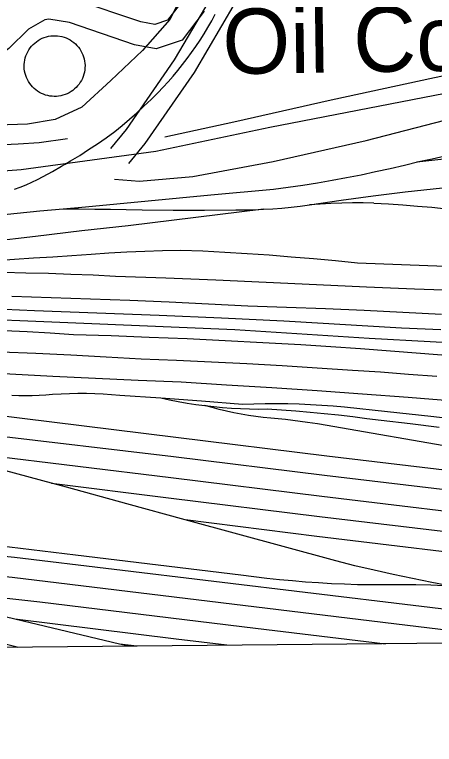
# Model space of a CAD drawing. Extents: x 3625074 to 3663148, y 511451 to 537151.
# Drawn here: x 3641606 to 3642141, y 516860 to 517789 of the extents above; entities that cross this region are included whole.
import ezdxf

# ---------------------------------------------------------------- set-up
doc = ezdxf.new("R2010")
doc.units = 0
for name, color, linetype in [('V-BLDG-IDEN', 7, 'Continuous'), ('V-DOMW-TANK', 7, 'Continuous'), ('V-GRID-FRAM', 7, 'Continuous'), ('V-RAIL-TRAK', 7, 'Continuous'), ('V-ROAD-CNTR', 7, 'Continuous'), ('V-SITE-OTLN', 7, 'Continuous'), ('V-TOPO-SHOR', 7, 'Continuous')]:
    doc.layers.add(name, color=color, linetype=linetype)

msp = doc.modelspace()

# ---------------------------------------------------------------- linework, layer by layer
at = {"layer": 'V-DOMW-TANK'}
msp.add_lwpolyline([(3641666.79, 517761.28), (3641669.49, 517760.5), (3641672.13, 517759.52), (3641674.7, 517758.36), (3641677.17, 517757.01), (3641679.53, 517755.49), (3641681.78, 517753.8), (3641683.9, 517751.95), (3641685.88, 517749.96), (3641687.71, 517747.82), (3641689.38, 517745.55), (3641690.89, 517743.17), (3641692.21, 517740.69), (3641693.35, 517738.12), (3641694.3, 517735.47), (3641695.06, 517732.76), (3641695.61, 517730.01), (3641695.97, 517727.22), (3641696.12, 517724.41), (3641696.06, 517721.59), (3641695.81, 517718.79), (3641695.34, 517716.02), (3641694.69, 517713.28), (3641693.82, 517710.6), (3641692.78, 517707.99), (3641691.54, 517705.47), (3641690.12, 517703.04), (3641688.53, 517700.72), (3641686.77, 517698.52), (3641684.86, 517696.45), (3641682.81, 517694.53), (3641680.62, 517692.76), (3641678.31, 517691.16), (3641675.88, 517689.73), (3641673.37, 517688.48), (3641670.76, 517687.42), (3641668.08, 517686.54), (3641665.35, 517685.87), (3641662.58, 517685.39), (3641659.78, 517685.12), (3641656.97, 517685.05), (3641654.16, 517685.19), (3641651.37, 517685.53), (3641648.61, 517686.07), (3641645.89, 517686.81), (3641643.24, 517687.75), (3641640.66, 517688.88), (3641638.17, 517690.19), (3641635.76, 517691.68), (3641633.47, 517693.35), (3641631.3, 517695.18), (3641629.27, 517697.17), (3641627.4, 517699.3), (3641625.69, 517701.56), (3641624.14, 517703.94), (3641622.78, 517706.43), (3641621.6, 517709.01), (3641620.62, 517711.67), (3641619.83, 517714.4), (3641619.25, 517717.17), (3641618.87, 517719.99), (3641618.7, 517722.82), (3641618.73, 517725.66), (3641618.98, 517728.48), (3641619.43, 517731.28), (3641620.09, 517734.04), (3641620.94, 517736.75), (3641622, 517739.38), (3641623.24, 517741.93), (3641624.67, 517744.39), (3641626.27, 517746.73), (3641628.04, 517748.94), (3641629.97, 517751.02), (3641632.05, 517752.96), (3641634.26, 517754.73), (3641636.6, 517756.34), (3641639.05, 517757.77), (3641641.6, 517759.02), (3641644.23, 517760.08), (3641646.93, 517760.94), (3641649.69, 517761.6), (3641652.49, 517762.06), (3641655.32, 517762.31), (3641658.16, 517762.35), (3641660.99, 517762.19)], close=True, dxfattribs=at)
at = {"layer": 'V-GRID-FRAM'}
msp.add_lwpolyline([(3629129.44, 535042.13), (3660791.61, 535359.9), (3660982.02, 517177.98), (3629303.98, 516860.05), (3629129.44, 535042.13)], dxfattribs=at)
at = {"layer": 'V-RAIL-TRAK'}
msp.add_line((3641762.22, 516985.08), (3641740.17, 516987.71), dxfattribs=at)
for points in [[(3641670.83, 517598.78), (3641677.86, 517602.94), (3641689.34, 517610.02), (3641700.69, 517617.3), (3641711.9, 517624.78), (3641722.98, 517632.47), (3641733.92, 517640.35), (3641743.47, 517648.16), (3641752.87, 517656.15), (3641762.12, 517664.31), (3641771.22, 517672.65), (3641780.16, 517681.15), (3641788.94, 517689.82), (3641795.56, 517696.7), (3641802.02, 517703.73), (3641808.32, 517710.9), (3641814.47, 517718.22), (3641820.44, 517725.66), (3641826.25, 517733.24), (3641831.88, 517740.95), (3641837.35, 517748.78), (3641842.63, 517756.73), (3641847.74, 517764.8), (3641852.66, 517772.98), (3641857.4, 517781.27), (3641861.96, 517789.66)], [(3641668.44, 517541.99), (3641696.6, 517544.62), (3641776.42, 517552.32), (3641856.28, 517559.75), (3641936.15, 517566.92), (3641954.82, 517569.47), (3641973.45, 517572.23), (3641992.06, 517575.21), (3642010.63, 517578.4), (3642029.16, 517581.8), (3642047.65, 517585.42), (3642066.1, 517589.26), (3642084.5, 517593.31), (3642102.85, 517597.57), (3642121.16, 517602.04), (3642137.93, 517605.57), (3642154.65, 517609.3)], [(3642153.06, 517605.12), (3642118.69, 517601.44)], [(3641606.23, 517566.8), (3641613.7, 517569.63), (3641621.08, 517572.66), (3641628.38, 517575.89), (3641635.59, 517579.33), (3641642.7, 517582.96), (3641654.54, 517589.41), (3641666.26, 517596.07), (3641670.83, 517598.78)], [(3641981.88, 517547.11), (3642022.4, 517552.9), (3642062.95, 517558.41), (3642103.55, 517563.65), (3642174.94, 517571.26)], [(3641668.44, 517541.99), (3641688.48, 517541.76), (3641708.52, 517541.54), (3641728.58, 517541.3), (3641748.63, 517541.07), (3641768.69, 517540.82), (3641808.46, 517540.42), (3641848.24, 517540.36), (3641888.01, 517540.65), (3641899.79, 517540.64), (3641911.56, 517540.86), (3641923.32, 517541.32), (3641935.07, 517542.02), (3641946.81, 517542.94), (3641958.52, 517544.1), (3641970.21, 517545.49), (3641981.88, 517547.11)], [(3642064.01, 517549.21), (3642050.31, 517549.47), (3642036.61, 517549.48), (3642022.91, 517549.24), (3642009.22, 517548.77), (3641995.54, 517548.06), (3641981.88, 517547.11)], [(3642064.01, 517549.21), (3642082.45, 517548.19), (3642100.88, 517546.96), (3642119.3, 517545.52), (3642137.69, 517543.87), (3642156.07, 517542.02)], [(3641058.91, 517485.71), (3641084.81, 517487.05), (3641110.71, 517488.59), (3641136.6, 517490.34), (3641162.47, 517492.31), (3641188.32, 517494.48), (3641214.15, 517496.86), (3641522.38, 517527.49), (3641580.43, 517533.48), (3641638.5, 517539.19), (3641668.44, 517541.99)], [(3641923.32, 517541.32), (3641750.9, 517520.38), (3641692.05, 517513.77), (3641633.23, 517506.88), (3641574.44, 517499.72), (3641548.39, 517496.78), (3641522.33, 517494.05), (3641496.23, 517491.53), (3641470.12, 517489.23), (3641444, 517487.15), (3641417.85, 517485.28), (3641391.69, 517483.63), (3641373.82, 517481.97), (3641355.94, 517480.5), (3641338.04, 517479.23), (3641320.13, 517478.16), (3641302.22, 517477.28)], [(3641581.98, 517476.05), (3641606.35, 517477.71), (3641630.74, 517479.35), (3641655.13, 517480.98), (3641679.53, 517482.6), (3641703.92, 517484.21), (3641726.64, 517485.83), (3641749.39, 517487.16), (3641772.14, 517488.21), (3641794.91, 517488.98), (3641817.68, 517489.47), (3641845.92, 517488.25), (3641874.14, 517486.79), (3641902.35, 517485.1), (3641930.55, 517483.17), (3641958.73, 517481.01), (3641986.89, 517478.61), (3642015.03, 517475.99), (3642043.15, 517473.12), (3642099.21, 517471.18), (3642155.25, 517468.97)], [(3641592.48, 517461.24), (3641620.98, 517460.66), (3641649.46, 517459.88), (3641677.94, 517458.89), (3641706.42, 517457.71), (3641734.89, 517456.32), (3641798.86, 517453.99), (3641862.83, 517451.44), (3641926.78, 517448.67), (3641990.73, 517445.68), (3642054.67, 517442.47), (3642115.61, 517440.26), (3642176.55, 517437.79)], [(3640772.21, 517450.57), (3640905.46, 517445), (3641038.71, 517439.69), (3641171.98, 517434.64), (3641248.57, 517430.42), (3641325.18, 517426.42), (3641401.79, 517422.64), (3641478.42, 517419.07), (3641555.06, 517415.72), (3641631.7, 517412.59), (3641711.12, 517409.73), (3641790.52, 517406.57), (3641869.91, 517403.11), (3641949.29, 517399.35), (3641999.19, 517396.23), (3642049.1, 517393.31), (3642099.02, 517390.61), (3642148.96, 517388.12)], [(3642150.13, 517407.45), (3642100.81, 517410.06), (3642051.48, 517412.41), (3642002.15, 517414.51), (3641952.79, 517416.36), (3641903.43, 517417.96), (3641853.41, 517420.57), (3641803.38, 517422.96), (3641753.33, 517425.14), (3641703.28, 517427.09), (3641653.22, 517428.82), (3641603.16, 517430.33)], [(3642161.04, 517354.72), (3642123.04, 517357.92), (3642085.02, 517360.92), (3642046.99, 517363.72), (3642008.94, 517366.32), (3641970.89, 517368.71), (3641922.65, 517371.46), (3641874.41, 517373.97), (3641826.15, 517376.25), (3641777.89, 517378.3), (3641729.61, 517380.12), (3641681.33, 517381.71), (3641651.97, 517383.58), (3641622.61, 517385.23), (3641593.23, 517386.66)], [(3642165.06, 517297.24), (3642107.33, 517301.73), (3642049.58, 517306.02), (3641991.82, 517310.09), (3641934.05, 517313.96), (3641876.25, 517317.62), (3641818.45, 517321.08), (3641763.95, 517323.28), (3641709.46, 517325.74), (3641654.98, 517328.47), (3641600.51, 517331.45), (3641546.06, 517334.69), (3641455.38, 517338.85), (3641364.69, 517342.72), (3641273.98, 517346.27), (3641239.22, 517347.6), (3641204.46, 517349.2), (3641169.73, 517351.06), (3640988.98, 517357.66), (3640945.75, 517359.3), (3640902.52, 517361.14), (3640859.3, 517363.17)], [(3642143.88, 517328.32), (3642108.16, 517331.18), (3642072.42, 517333.79), (3642036.65, 517336.15), (3641991.85, 517339.15), (3641947.02, 517341.91), (3641902.19, 517344.44), (3641857.34, 517346.73), (3641812.48, 517348.78), (3641767.61, 517350.59), (3641722.93, 517353.13), (3641678.25, 517355.46), (3641633.55, 517357.6), (3641588.85, 517359.53)], [(3641603.01, 517304.57), (3641611.67, 517304.29), (3641620.33, 517304.2), (3641628.99, 517304.33), (3641637.64, 517304.65), (3641646.29, 517305.17), (3641654.92, 517305.9), (3641665.63, 517306.56), (3641676.35, 517306.99), (3641687.08, 517307.18), (3641697.81, 517307.14), (3641708.54, 517306.85), (3641719.25, 517306.33), (3641729.96, 517305.57), (3641740.64, 517304.58), (3641792.63, 517301.09), (3641844.59, 517297.34), (3641896.54, 517293.34), (3641910.96, 517293.83), (3641925.39, 517294.1), (3641939.83, 517294.14), (3641954.26, 517293.95), (3641968.68, 517293.54), (3641983.1, 517292.91), (3641997.51, 517292.05), (3642011.9, 517290.97), (3642026.28, 517289.67), (3642081.4, 517283.88), (3642136.5, 517277.89), (3642191.57, 517271.71)], [(3641792.63, 517301.09), (3641803.76, 517298.71), (3641814.93, 517296.55), (3641826.14, 517294.61), (3641837.39, 517292.89), (3641848.67, 517291.39), (3641859.98, 517290.11), (3641871.31, 517289.06), (3641882.66, 517288.22), (3641894.03, 517287.61), (3641905.4, 517287.22), (3641916.78, 517287.05), (3641928.16, 517287.11), (3641946.34, 517286.01), (3641964.5, 517284.72), (3641982.65, 517283.22), (3642000.78, 517281.51), (3642018.89, 517279.61), (3642036.98, 517277.5), (3642055.05, 517275.19), (3642073.08, 517272.67), (3642109.95, 517268.48), (3642146.8, 517264.15)], [(3641992.19, 517268.22), (3641979.41, 517269.89), (3641951.43, 517273.84), (3641941.95, 517274.44), (3641932.48, 517275.25), (3641923.04, 517276.25), (3641913.62, 517277.45), (3641904.22, 517278.85), (3641894.86, 517280.45), (3641885.54, 517282.25), (3641876.25, 517284.24), (3641867.01, 517286.43), (3641857.82, 517288.82), (3641848.67, 517291.39)], [(3641574.48, 517280.36), (3641811.92, 517251.21), (3642003.83, 517227.57), (3642264.59, 517196.46), (3642547.94, 517162.59), (3642804.77, 517131.87), (3643027.14, 517105.09), (3643139.5, 517092.1)], [(3643486.11, 517080.43), (3643458.5, 517082.51), (3643430.92, 517084.81), (3643403.35, 517087.33), (3643375.81, 517090.07), (3643348.29, 517093.03), (3643320.79, 517096.22), (3643293.32, 517099.62), (3643265.87, 517103.24), (3643238.46, 517107.08), (3643211.08, 517111.14), (3643116.96, 517121.78), (3643022.86, 517132.65), (3642928.8, 517143.76), (3642834.76, 517155.1), (3642740.75, 517166.68), (3642646.77, 517178.49), (3642492.1, 517197.08), (3642337.46, 517215.88), (3642182.84, 517234.9), (3641992.19, 517268.22)], [(3641491.12, 517264.34), (3641571.06, 517254.49), (3641808.89, 517226.53), (3642000.84, 517202.89), (3642261.64, 517171.78), (3642544.98, 517137.91), (3642762.59, 517111.08)], [(3641751.88, 516984.98), (3641740.17, 516987.71), (3641606.98, 517019.43), (3641509, 517042.76), (3641405.25, 517067.45), (3641276.26, 517097.98), (3641127.25, 517133.24), (3641079.62, 517144.51), (3640822.35, 517209.54), (3640634.19, 517257.09)], [(3642162.26, 517061.68), (3642137.66, 517066.35), (3642113.1, 517071.28), (3642088.6, 517076.47), (3642064.15, 517081.91), (3642039.76, 517087.61), (3642015.43, 517093.56), (3641823.57, 517145.98), (3641749.48, 517166.22), (3641672.36, 517187.36), (3641653.34, 517192.52), (3641595.19, 517208.29), (3641569.06, 517215.3), (3641518.22, 517228.94)], [(3641568.15, 517228.8), (3641805.58, 517199.66), (3641997.58, 517176.01), (3642258.43, 517144.89), (3642541.77, 517111.02), (3642798.58, 517080.3), (3642840.58, 517075.24)], [(3641894.54, 517075.61), (3641683.99, 517100.88), (3641473.48, 517126.35), (3641262.98, 517152.02), (3641155.44, 517164.55), (3641047.94, 517177.42), (3640940.48, 517190.62)], [(3641653.34, 517192.52), (3641802.42, 517173.95), (3641994.46, 517150.3), (3642255.36, 517119.17), (3642538.69, 517085.3), (3642661.89, 517070.57)], [(3642477.35, 517066.54), (3642252.29, 517093.44), (3641991.34, 517124.58), (3641823.57, 517145.98)], [(3642281.64, 516990.3), (3641603.42, 517072.39), (3641549.01, 517078.22), (3641494.74, 517084.28), (3641440.5, 517090.59), (3641386.3, 517097.13), (3641332.12, 517103.92), (3641247.08, 517116.88)], [(3642367.64, 517006.54), (3641606.32, 517097.86), (3641564.52, 517102.33)], [(3641611.01, 516983.57), (3641609.71, 516983.9), (3641460.62, 517021.66), (3641311.62, 517059.71), (3641167.56, 517096.82)], [(3642162.26, 517061.68), (3642136.25, 517062.67), (3642117.08, 517063.11), (3642097.9, 517063.31), (3642078.72, 517063.29), (3642059.54, 517063.04), (3642042.99, 517063.39), (3642026.44, 517063.94), (3642009.9, 517064.69), (3641993.37, 517065.64), (3641976.85, 517066.8), (3641960.35, 517068.16), (3641943.86, 517069.72), (3641927.4, 517071.48), (3641910.95, 517073.45), (3641894.54, 517075.61)], [(3641405.25, 517067.45), (3641638.72, 517041.47), (3641913.06, 517008.14), (3642078.77, 516988.26)], [(3641876.87, 516986.23), (3641812.34, 516994.14), (3641709.65, 517006.76), (3641606.98, 517019.43)]]:
    msp.add_lwpolyline(points, dxfattribs=at)
at = {"layer": 'V-ROAD-CNTR'}
for points in [[(3642412.05, 519156.04), (3642333.61, 519082.54), (3642253.21, 518987.21), (3642186.11, 518829.42), (3642118.64, 518553.97), (3642034.44, 518266.36), (3641965.14, 518065.53), (3641899.72, 517908.38), (3641860.48, 517818.22), (3641809.79, 517731.77), (3641748.41, 517643), (3641728.39, 517618.69)], [(3642431.46, 519133.12), (3642355.41, 519061.85), (3642279.06, 518971.32), (3642214.67, 518819.91), (3642147.62, 518546.18), (3642063.03, 518257.25), (3641993.19, 518054.86), (3641927.33, 517896.63), (3641887.27, 517804.59), (3641835.11, 517715.63), (3641772.37, 517624.91), (3641751.55, 517599.62)], [(3641822, 517809.46), (3641801.34, 517782), (3641784.82, 517776.43), (3641766.99, 517779.94), (3641683.68, 517808.6)], [(3641847.73, 517793.77), (3641819.73, 517756.54), (3641786.84, 517745.45), (3641759.17, 517750.9), (3641676.53, 517779.34), (3641649.99, 517783.29), (3641644.77, 517782.62), (3641624.27, 517770.74), (3641599.07, 517746.12), (3641568.23, 517723.45), (3641529.9, 517685.04), (3641500.26, 517661.41), (3641469.63, 517659.65), (3641436.91, 517676.29), (3641376.71, 517701.33), (3641304.81, 517725.24), (3641250.95, 517760.91), (3641202.21, 517781.09)], [(3641071.73, 517584.7), (3641202.33, 517568.66), (3641410.19, 517576.74), (3641614.68, 517591.92), (3641786.42, 517615.55), (3641931.48, 517645.92), (3642154.44, 517689.16)]]:
    msp.add_lwpolyline(points, dxfattribs=at)
at = {"layer": 'V-SITE-OTLN'}
msp.add_lwpolyline([(3641830.7, 517836.67), (3641804.03, 517782.94), (3641769.38, 517743.41), (3641729.19, 517705.43), (3641691.91, 517671.56), (3641657.93, 517655.76), (3641622.84, 517649.77), (3641558.5, 517647.4)], dxfattribs=at)
at = {"layer": 'V-TOPO-SHOR'}
for points in [[(3641733.86, 517579.64), (3641765.53, 517577.16), (3641833.33, 517583.29), (3641935.63, 517602.12), (3642054.06, 517628.98), (3642167.52, 517658.1), (3642275.78, 517681.8), (3642359.11, 517704.36), (3642458.02, 517734.42)], [(3641797.92, 517633.59), (3641885.38, 517652.58), (3642009.68, 517680.59), (3642140.87, 517709.21), (3642186.19, 517718.53)], [(3641429.59, 517625.73), (3641456.45, 517619.4), (3641502.24, 517617.58), (3641550.59, 517621.77), (3641583.77, 517623.48), (3641611.1, 517624.83), (3641637.91, 517626.19), (3641673.84, 517631.53)], [(3642373.56, 517357.55), (3642296.9, 517364.23), (3642213.27, 517368.45), (3642057.94, 517376.82), (3641886.79, 517387.77), (3641694.62, 517395.86), (3641510.66, 517403.72), (3641346.21, 517408.11)]]:
    msp.add_lwpolyline(points, dxfattribs=at)

# ---------------------------------------------------------------- texts
at = {"layer": 'V-BLDG-IDEN'}
msp.add_text('Oil Co.', height=83, rotation=0.84885, dxfattribs=at).set_placement((3641871.6, 517713.4))

doc.saveas('drawing.dxf')
